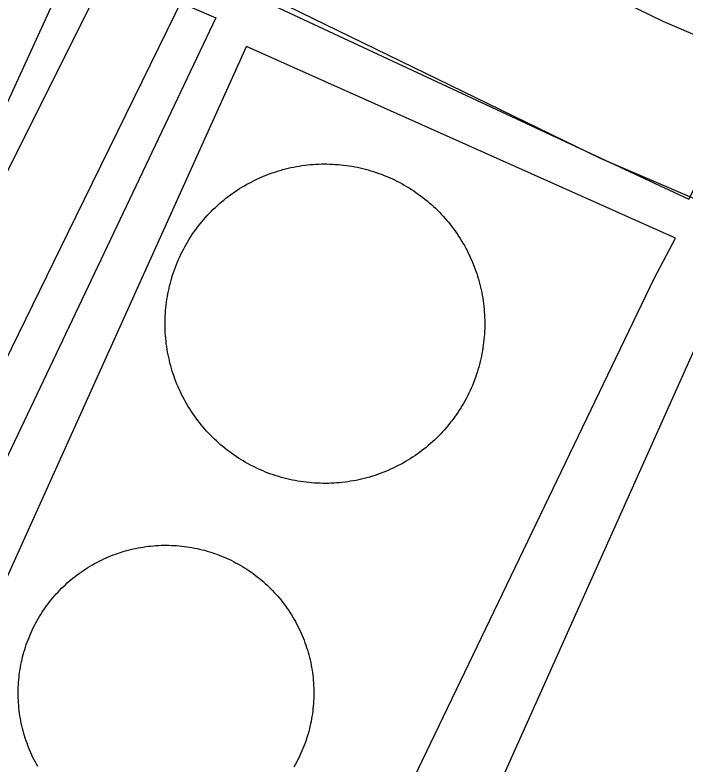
# Model space of a CAD drawing. Extents: x 3683613 to 3738215, y 469626 to 495384.
# Drawn here: x 3700589.3 to 3700722.9, y 478296.8 to 478446.3 of the extents above; entities that cross this region are included whole.
import ezdxf

# ---------------------------------------------------------------- set-up
doc = ezdxf.new("R2010")
doc.units = 0
for name, color, linetype in [('V-DOMW-TANK', 7, 'Continuous'), ('V-RAIL-TRAK', 7, 'Continuous'), ('V-ROAD-CNTR', 7, 'Continuous'), ('V-UTIL-LINE', 7, 'Continuous')]:
    doc.layers.add(name, color=color, linetype=linetype)

msp = doc.modelspace()

# ---------------------------------------------------------------- linework, layer by layer
at = {"layer": 'V-DOMW-TANK'}
for points in [[(3700638.4, 478414.01), (3700638.91, 478414.22), (3700639.43, 478414.43), (3700639.95, 478414.63), (3700640.47, 478414.81), (3700641, 478414.99), (3700641.52, 478415.16), (3700642.06, 478415.32), (3700642.59, 478415.47), (3700643.13, 478415.61), (3700643.67, 478415.75), (3700644.21, 478415.87), (3700644.75, 478415.98), (3700645.3, 478416.08), (3700645.85, 478416.18), (3700646.4, 478416.26), (3700646.94, 478416.34), (3700647.5, 478416.4), (3700648.05, 478416.46), (3700648.6, 478416.51), (3700649.16, 478416.54), (3700649.71, 478416.57), (3700650.27, 478416.59), (3700650.83, 478416.59), (3700651.38, 478416.59), (3700651.94, 478416.58), (3700652.49, 478416.56), (3700653.04, 478416.52), (3700653.6, 478416.48), (3700654.15, 478416.43), (3700654.7, 478416.37), (3700655.25, 478416.3), (3700655.8, 478416.22), (3700656.35, 478416.13), (3700656.9, 478416.04), (3700657.44, 478415.93), (3700657.99, 478415.81), (3700658.53, 478415.68), (3700659.07, 478415.54), (3700659.6, 478415.4), (3700660.14, 478415.24), (3700660.67, 478415.08), (3700661.19, 478414.9), (3700661.72, 478414.72), (3700662.24, 478414.53), (3700662.76, 478414.33), (3700663.27, 478414.12), (3700663.78, 478413.9), (3700664.29, 478413.67), (3700664.79, 478413.43), (3700665.29, 478413.19), (3700665.78, 478412.94), (3700666.27, 478412.67), (3700666.76, 478412.4), (3700667.24, 478412.12), (3700667.71, 478411.83), (3700668.18, 478411.54), (3700668.65, 478411.23), (3700669.1, 478410.92), (3700669.56, 478410.6), (3700670, 478410.27), (3700670.45, 478409.93), (3700670.88, 478409.59), (3700671.31, 478409.24), (3700671.74, 478408.88), (3700672.16, 478408.51), (3700672.57, 478408.14), (3700672.97, 478407.76), (3700673.37, 478407.37), (3700673.76, 478406.98), (3700674.14, 478406.58), (3700674.52, 478406.17), (3700674.89, 478405.75), (3700675.25, 478405.33), (3700675.61, 478404.91), (3700675.96, 478404.47), (3700676.3, 478404.03), (3700676.63, 478403.59), (3700676.95, 478403.14), (3700677.27, 478402.68), (3700677.58, 478402.22), (3700677.88, 478401.75), (3700678.17, 478401.28), (3700678.46, 478400.8), (3700678.73, 478400.32), (3700679, 478399.83), (3700679.26, 478399.34), (3700679.51, 478398.85), (3700679.75, 478398.35), (3700679.98, 478397.84), (3700680.21, 478397.33), (3700680.42, 478396.82), (3700680.63, 478396.3), (3700680.82, 478395.79), (3700681.01, 478395.26), (3700681.19, 478394.74), (3700681.36, 478394.21), (3700681.52, 478393.67), (3700681.67, 478393.14), (3700681.81, 478392.6), (3700681.94, 478392.07)], [(3700619.36, 478388.51), (3700619.43, 478389.06), (3700619.51, 478389.61), (3700619.6, 478390.15), (3700619.7, 478390.7), (3700619.81, 478391.25), (3700619.93, 478391.79), (3700620.05, 478392.33), (3700620.19, 478392.87), (3700620.33, 478393.4), (3700620.49, 478393.94), (3700620.65, 478394.47), (3700620.83, 478395), (3700621.01, 478395.52), (3700621.2, 478396.04), (3700621.41, 478396.56), (3700621.62, 478397.07), (3700621.83, 478397.58), (3700622.06, 478398.09), (3700622.3, 478398.59), (3700622.54, 478399.09), (3700622.8, 478399.58), (3700623.06, 478400.07), (3700623.33, 478400.56), (3700623.61, 478401.04), (3700623.9, 478401.51), (3700624.2, 478401.98), (3700624.5, 478402.45), (3700624.82, 478402.91), (3700625.14, 478403.36), (3700625.46, 478403.81), (3700625.8, 478404.25), (3700626.15, 478404.69), (3700626.5, 478405.12), (3700626.85, 478405.54), (3700627.22, 478405.96), (3700627.6, 478406.37), (3700627.97, 478406.77), (3700628.36, 478407.17), (3700628.75, 478407.56), (3700629.16, 478407.95), (3700629.56, 478408.32), (3700629.98, 478408.69), (3700630.4, 478409.05), (3700630.83, 478409.41), (3700631.26, 478409.76), (3700631.7, 478410.1), (3700632.15, 478410.43), (3700632.6, 478410.76), (3700633.05, 478411.07), (3700633.51, 478411.38), (3700633.98, 478411.68), (3700634.45, 478411.97), (3700634.93, 478412.26), (3700635.41, 478412.54), (3700635.9, 478412.8), (3700636.39, 478413.06), (3700636.89, 478413.31), (3700637.39, 478413.55), (3700637.89, 478413.78), (3700638.4, 478414.01)], [(3700681.94, 478392.07), (3700682.06, 478391.52), (3700682.18, 478390.98), (3700682.28, 478390.43), (3700682.38, 478389.89), (3700682.46, 478389.34), (3700682.54, 478388.79), (3700682.6, 478388.23), (3700682.66, 478387.68), (3700682.7, 478387.13), (3700682.74, 478386.57), (3700682.77, 478386.02), (3700682.78, 478385.46), (3700682.79, 478384.91), (3700682.79, 478384.35), (3700682.78, 478383.8), (3700682.75, 478383.24), (3700682.72, 478382.69), (3700682.68, 478382.13), (3700682.63, 478381.58), (3700682.57, 478381.03), (3700682.5, 478380.48), (3700682.42, 478379.93), (3700682.33, 478379.38), (3700682.23, 478378.84), (3700682.12, 478378.29), (3700682.01, 478377.75), (3700681.88, 478377.21), (3700681.74, 478376.67), (3700681.6, 478376.13), (3700681.44, 478375.6), (3700681.28, 478375.07), (3700681.1, 478374.54), (3700680.92, 478374.02), (3700680.73, 478373.49), (3700680.52, 478372.98), (3700680.32, 478372.46), (3700680.1, 478371.95), (3700679.87, 478371.45), (3700679.63, 478370.94), (3700679.39, 478370.45), (3700679.13, 478369.95), (3700678.87, 478369.46), (3700678.6, 478368.98), (3700678.31, 478368.5), (3700678.03, 478368.03), (3700677.73, 478367.55), (3700677.43, 478367.09), (3700677.12, 478366.63), (3700676.8, 478366.17), (3700676.47, 478365.73), (3700676.13, 478365.29), (3700675.79, 478364.85), (3700675.44, 478364.42), (3700675.08, 478363.99), (3700674.71, 478363.58), (3700674.34, 478363.17), (3700673.96, 478362.76), (3700673.57, 478362.36), (3700673.18, 478361.97), (3700672.77, 478361.59), (3700672.37, 478361.21), (3700671.95, 478360.84), (3700671.53, 478360.48), (3700671.1, 478360.12), (3700670.67, 478359.78), (3700670.23, 478359.43), (3700669.79, 478359.1), (3700669.33, 478358.78), (3700668.88, 478358.46), (3700668.42, 478358.15), (3700667.95, 478357.85), (3700667.48, 478357.56), (3700667, 478357.28), (3700666.52, 478357), (3700666.03, 478356.73), (3700665.54, 478356.48), (3700665.04, 478356.23), (3700664.54, 478355.98), (3700664.04, 478355.75), (3700663.53, 478355.53), (3700663.02, 478355.31), (3700662.5, 478355.11), (3700661.98, 478354.91), (3700661.46, 478354.72), (3700660.93, 478354.54), (3700660.41, 478354.38), (3700659.87, 478354.21), (3700659.34, 478354.06), (3700658.8, 478353.92), (3700658.26, 478353.79), (3700657.72, 478353.67), (3700657.18, 478353.55), (3700656.63, 478353.45), (3700656.08, 478353.36), (3700655.54, 478353.27), (3700654.98, 478353.2), (3700654.43, 478353.13), (3700653.88, 478353.08), (3700653.33, 478353.03), (3700652.77, 478352.99)], [(3700652.77, 478352.99), (3700652.22, 478352.97), (3700651.66, 478352.95), (3700651.11, 478352.94), (3700650.55, 478352.95), (3700650, 478352.96), (3700649.44, 478352.98), (3700648.89, 478353.01), (3700648.33, 478353.05), (3700647.78, 478353.1), (3700647.23, 478353.16), (3700646.68, 478353.23), (3700646.13, 478353.31), (3700645.58, 478353.4), (3700645.03, 478353.5), (3700644.49, 478353.61), (3700643.94, 478353.73), (3700643.4, 478353.85), (3700642.87, 478353.99), (3700642.33, 478354.14), (3700641.79, 478354.29), (3700641.27, 478354.46), (3700640.74, 478354.63), (3700640.21, 478354.81), (3700639.69, 478355.01), (3700639.17, 478355.21), (3700638.66, 478355.42), (3700638.15, 478355.64), (3700637.64, 478355.86), (3700637.14, 478356.1), (3700636.64, 478356.35), (3700636.15, 478356.6), (3700635.66, 478356.86), (3700635.18, 478357.14), (3700634.7, 478357.42), (3700634.22, 478357.7), (3700633.75, 478358), (3700633.29, 478358.3), (3700632.83, 478358.62), (3700632.38, 478358.94), (3700631.93, 478359.27), (3700631.48, 478359.6), (3700631.05, 478359.95), (3700630.62, 478360.3), (3700630.19, 478360.66), (3700629.78, 478361.02), (3700629.36, 478361.4), (3700628.96, 478361.78), (3700628.56, 478362.16), (3700628.17, 478362.56), (3700627.79, 478362.96), (3700627.41, 478363.37), (3700627.04, 478363.78), (3700626.68, 478364.2), (3700626.32, 478364.63), (3700625.98, 478365.06), (3700625.64, 478365.5), (3700625.3, 478365.95), (3700624.98, 478366.4), (3700624.66, 478366.85), (3700624.35, 478367.32), (3700624.05, 478367.78), (3700623.76, 478368.26), (3700623.47, 478368.73), (3700623.2, 478369.22), (3700622.93, 478369.7), (3700622.67, 478370.19), (3700622.42, 478370.69), (3700622.18, 478371.19), (3700621.95, 478371.69), (3700621.73, 478372.2), (3700621.51, 478372.72), (3700621.31, 478373.23), (3700621.11, 478373.75), (3700620.92, 478374.27), (3700620.74, 478374.8), (3700620.57, 478375.33), (3700620.41, 478375.86), (3700620.26, 478376.39), (3700620.12, 478376.93), (3700619.99, 478377.47), (3700619.87, 478378.02), (3700619.75, 478378.56), (3700619.65, 478379.1), (3700619.55, 478379.65), (3700619.47, 478380.2), (3700619.39, 478380.75), (3700619.33, 478381.3), (3700619.27, 478381.85), (3700619.23, 478382.41), (3700619.19, 478382.96), (3700619.17, 478383.52), (3700619.15, 478384.07), (3700619.14, 478384.63), (3700619.14, 478385.18), (3700619.16, 478385.74), (3700619.18, 478386.29), (3700619.21, 478386.85), (3700619.25, 478387.4), (3700619.3, 478387.96), (3700619.36, 478388.51)], [(3700596.48, 478329.76), (3700596.81, 478330.15), (3700597.15, 478330.54), (3700597.49, 478330.93), (3700597.83, 478331.3), (3700598.19, 478331.68), (3700598.55, 478332.04), (3700598.92, 478332.4), (3700599.29, 478332.75), (3700599.67, 478333.1), (3700600.06, 478333.44), (3700600.45, 478333.77), (3700600.84, 478334.1), (3700601.25, 478334.42), (3700601.66, 478334.73), (3700602.07, 478335.03), (3700602.49, 478335.33), (3700602.91, 478335.62), (3700603.34, 478335.91), (3700603.77, 478336.18), (3700604.21, 478336.45), (3700604.66, 478336.71), (3700605.1, 478336.96), (3700605.56, 478337.21), (3700606.01, 478337.44), (3700606.47, 478337.67), (3700606.93, 478337.89), (3700607.4, 478338.1), (3700607.87, 478338.3), (3700608.35, 478338.5), (3700608.83, 478338.69), (3700609.31, 478338.87), (3700609.79, 478339.04), (3700610.28, 478339.2), (3700610.77, 478339.35), (3700611.26, 478339.5), (3700611.76, 478339.64), (3700612.26, 478339.76), (3700612.76, 478339.88), (3700613.26, 478339.99), (3700613.76, 478340.09), (3700614.27, 478340.19), (3700614.77, 478340.27), (3700615.28, 478340.35), (3700615.79, 478340.41), (3700616.3, 478340.47), (3700616.81, 478340.52), (3700617.33, 478340.56), (3700617.84, 478340.59), (3700618.35, 478340.61), (3700618.87, 478340.62), (3700619.38, 478340.62), (3700619.89, 478340.62), (3700620.4, 478340.6), (3700620.92, 478340.58), (3700621.43, 478340.55), (3700621.94, 478340.51), (3700622.46, 478340.46), (3700622.97, 478340.4), (3700623.47, 478340.33), (3700623.99, 478340.25)], [(3700623.99, 478340.25), (3700624.49, 478340.17), (3700624.99, 478340.07), (3700625.5, 478339.97), (3700626, 478339.86), (3700626.5, 478339.74), (3700627, 478339.61), (3700627.49, 478339.47), (3700627.98, 478339.32), (3700628.47, 478339.17), (3700628.96, 478339), (3700629.44, 478338.83), (3700629.92, 478338.65), (3700630.4, 478338.46), (3700630.88, 478338.26), (3700631.35, 478338.06), (3700631.81, 478337.84), (3700632.28, 478337.62), (3700632.74, 478337.39), (3700633.19, 478337.15), (3700633.64, 478336.91), (3700634.09, 478336.65), (3700634.53, 478336.39), (3700634.97, 478336.12), (3700635.4, 478335.85), (3700635.83, 478335.56), (3700636.25, 478335.27), (3700636.67, 478334.97), (3700637.08, 478334.66), (3700637.49, 478334.35), (3700637.89, 478334.03), (3700638.29, 478333.7), (3700638.68, 478333.37), (3700639.06, 478333.03), (3700639.44, 478332.68), (3700639.81, 478332.33), (3700640.18, 478331.96), (3700640.54, 478331.6), (3700640.89, 478331.22), (3700641.23, 478330.84), (3700641.57, 478330.46), (3700641.91, 478330.07), (3700642.24, 478329.67), (3700642.55, 478329.27), (3700642.87, 478328.86), (3700643.17, 478328.45), (3700643.47, 478328.03), (3700643.76, 478327.6), (3700644.04, 478327.17), (3700644.31, 478326.74), (3700644.58, 478326.3), (3700644.84, 478325.86), (3700645.1, 478325.41), (3700645.34, 478324.96), (3700645.58, 478324.5), (3700645.8, 478324.04), (3700646.02, 478323.58), (3700646.24, 478323.11), (3700646.44, 478322.64), (3700646.64, 478322.17), (3700646.82, 478321.69), (3700647, 478321.2), (3700647.17, 478320.72), (3700647.33, 478320.23), (3700647.49, 478319.75), (3700647.63, 478319.25), (3700647.77, 478318.76), (3700647.9, 478318.26), (3700648.02, 478317.76), (3700648.13, 478317.26), (3700648.23, 478316.75), (3700648.32, 478316.25), (3700648.4, 478315.74), (3700648.48, 478315.23), (3700648.55, 478314.72), (3700648.6, 478314.21), (3700648.65, 478313.7), (3700648.69, 478313.19), (3700648.72, 478312.68), (3700648.74, 478312.16), (3700648.75, 478311.65), (3700648.76, 478311.13), (3700648.75, 478310.62), (3700648.74, 478310.11), (3700648.72, 478309.59), (3700648.68, 478309.08), (3700648.64, 478308.57), (3700648.59, 478308.06), (3700648.53, 478307.55), (3700648.47, 478307.04), (3700648.39, 478306.53), (3700648.3, 478306.02), (3700648.21, 478305.52), (3700648.1, 478305.02), (3700647.99, 478304.52), (3700647.87, 478304.02), (3700647.74, 478303.52), (3700647.6, 478303.02), (3700647.46, 478302.53), (3700647.3, 478302.04), (3700647.14, 478301.56)], [(3700593.81, 478296.52), (3700593.56, 478296.97), (3700593.31, 478297.42), (3700593.07, 478297.88), (3700592.84, 478298.33), (3700592.62, 478298.8), (3700592.41, 478299.27), (3700592.21, 478299.74), (3700592.01, 478300.21), (3700591.83, 478300.69), (3700591.65, 478301.17), (3700591.48, 478301.66), (3700591.31, 478302.15), (3700591.16, 478302.64), (3700591.02, 478303.13), (3700590.88, 478303.62), (3700590.75, 478304.12), (3700590.63, 478304.62), (3700590.52, 478305.12), (3700590.42, 478305.63), (3700590.33, 478306.13), (3700590.24, 478306.64), (3700590.17, 478307.15), (3700590.1, 478307.66), (3700590.04, 478308.17), (3700590, 478308.68), (3700589.96, 478309.19), (3700589.93, 478309.7), (3700589.91, 478310.22), (3700589.89, 478310.73), (3700589.89, 478311.24), (3700589.9, 478311.76), (3700589.91, 478312.27), (3700589.93, 478312.79), (3700589.96, 478313.3), (3700590.01, 478313.81), (3700590.06, 478314.32), (3700590.12, 478314.83), (3700590.18, 478315.34), (3700590.26, 478315.85), (3700590.35, 478316.35), (3700590.44, 478316.86), (3700590.54, 478317.36), (3700590.66, 478317.86), (3700590.78, 478318.36), (3700590.91, 478318.86), (3700591.05, 478319.35), (3700591.19, 478319.85), (3700591.35, 478320.34), (3700591.51, 478320.82), (3700591.68, 478321.31), (3700591.87, 478321.79), (3700592.05, 478322.27), (3700592.25, 478322.74), (3700592.46, 478323.21), (3700592.67, 478323.68), (3700592.89, 478324.14), (3700593.12, 478324.6), (3700593.36, 478325.06), (3700593.61, 478325.51), (3700593.86, 478325.95), (3700594.12, 478326.4), (3700594.39, 478326.83), (3700594.67, 478327.27), (3700594.95, 478327.69), (3700595.24, 478328.12), (3700595.54, 478328.53), (3700595.85, 478328.95), (3700596.16, 478329.35), (3700596.48, 478329.76)], [(3700647.14, 478301.56), (3700646.96, 478301.07), (3700646.78, 478300.59), (3700646.6, 478300.11), (3700646.4, 478299.64), (3700646.19, 478299.17), (3700645.98, 478298.7), (3700645.76, 478298.24), (3700645.53, 478297.78), (3700645.29, 478297.32), (3700645.04, 478296.87), (3700644.79, 478296.42)]]:
    msp.add_lwpolyline(points, dxfattribs=at)
at = {"layer": 'V-RAIL-TRAK'}
for points in [[(3700305.39, 477825.43), (3700311.48, 477834.67), (3700317.4, 477844.03), (3700350.96, 477910.27), (3700396.54, 478003.92), (3700432.14, 478082.03), (3700495.62, 478218.04), (3700501.75, 478231.06), (3700530.44, 478292), (3700578.1, 478395.87), (3700618.66, 478476.92), (3700668.17, 478582.88), (3700711.42, 478680.37), (3700740.23, 478749.57)], [(3700317.4, 477844.03), (3700337.93, 477875), (3700378.83, 477948.37), (3700419.44, 478023.13), (3700453.41, 478093.62), (3700510.12, 478216.87), (3700514.16, 478225.42), (3700545.43, 478291.57), (3700599.8, 478402.79), (3700632.69, 478470.07), (3700640.57, 478486.2), (3700692.38, 478601.3), (3700757.78, 478743.36)]]:
    msp.add_lwpolyline(points, dxfattribs=at)
at = {"layer": 'V-ROAD-CNTR'}
for points in [[(3700592.97, 478506.14), (3700603.13, 478501.18), (3700625.24, 478490.4), (3700639.26, 478483.55), (3700718.26, 478445.03), (3700852.52, 478387.41)], [(3700579.82, 478479.17), (3700589.98, 478474.22), (3700612.08, 478463.43), (3700626.11, 478456.59), (3700705.76, 478417.74), (3700843.51, 478358.63)]]:
    msp.add_lwpolyline(points, dxfattribs=at)
msp.add_spline([(3701000.46, 478961.97), (3700998.15, 479020.49), (3700975.74, 479052.4), (3700904.77, 479073.13), (3700875.58, 479079.54), (3700847.93, 479086.74), (3700835.72, 479075.96), (3700812.34, 479034.7), (3700774.17, 478970.89), (3700724.84, 478860.21), (3700480.15, 478308.89)], degree=3, dxfattribs=at)
at = {"layer": 'V-UTIL-LINE'}
msp.add_line((3700550.91, 478252.77), (3700635.35, 478439.99), dxfattribs=at)
for points in [[(3700639.9, 478448.6), (3700723.43, 478409.55), (3700744.87, 478451.62), (3700750.04, 478455.54), (3700823.03, 478614.01), (3700736.48, 478652.47)], [(3700513.84, 478270.71), (3700568.41, 478386.61), (3700601.02, 478457.96), (3700629.23, 478445.68), (3700540.12, 478258.13)], [(3700550.91, 478252.77), (3700628.1, 478215.29), (3700634.33, 478222.79), (3700716.5, 478393.76), (3700720.79, 478401.79), (3700635.35, 478439.99)], [(3700453.33, 477959.49), (3700444.83, 477939.98), (3700390.07, 477822.57), (3700402.16, 477817.54), (3700430.33, 477878.57), (3700534.83, 477828.83), (3700494.42, 477742.22), (3700437.54, 477619.32), (3700293.5, 477683.3), (3700267.96, 477629.95), (3700284.17, 477623.33), (3700300.94, 477657.44), (3700429.29, 477601.72), (3700390.21, 477518.41), (3700409.17, 477509.91), (3700512.28, 477735.07), (3700554.58, 477823.08), (3700696.64, 478120.9), (3700625.67, 478156.32), (3700648.76, 478208.55), (3700650.86, 478215.13), (3700730.53, 478392.99), (3700751.52, 478437.62)]]:
    msp.add_lwpolyline(points, dxfattribs=at)

doc.saveas('drawing.dxf')
